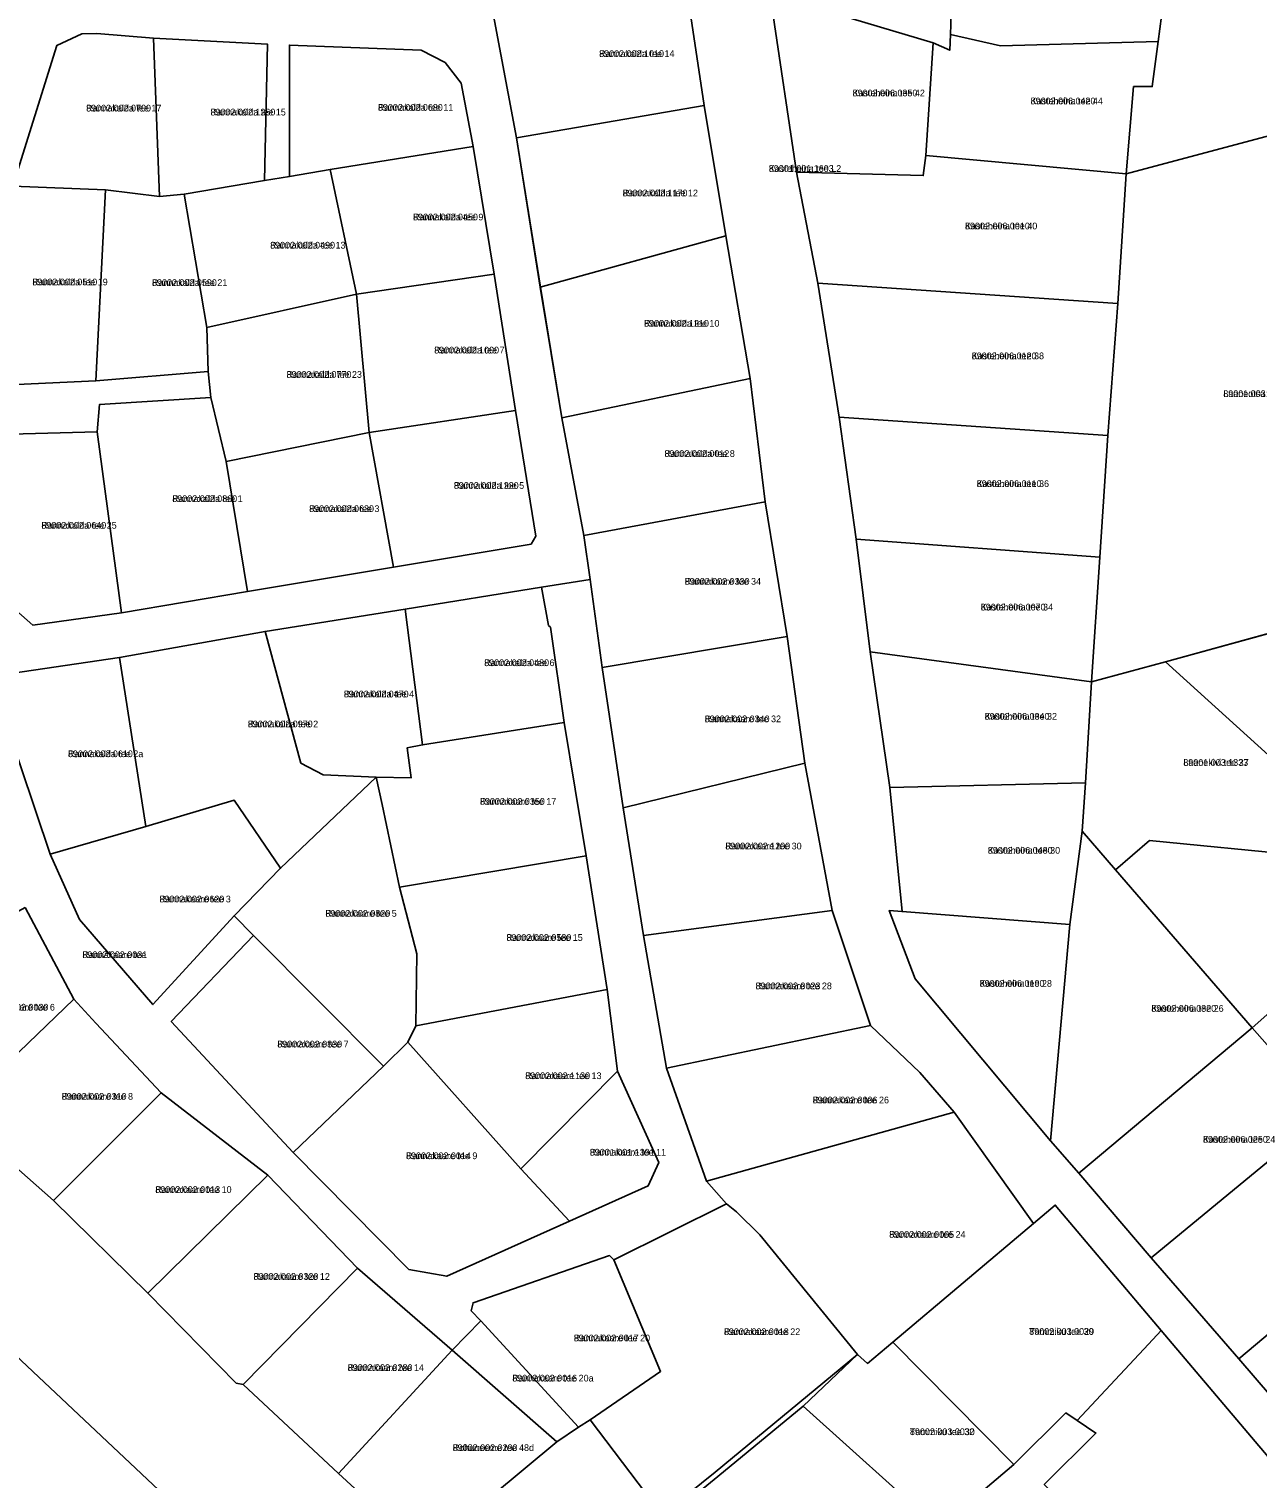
# Model space of a CAD drawing. Extents: x 526849 to 562296, y 6591741 to 6618546.
# Drawn here: x 545225 to 545499.6, y 6598740.8 to 6599065.1 of the extents above; entities that cross this region are included whole.
import ezdxf

# ---------------------------------------------------------------- set-up
doc = ezdxf.new("R2010")
doc.units = 0
for name, color, linetype in [('L_AADRESS', 7, 'Continuous'), ('PIIR', 7, 'Continuous'), ('TUNNUS', 7, 'Continuous')]:
    doc.layers.add(name, color=color, linetype=linetype)

msp = doc.modelspace()

# ---------------------------------------------------------------- linework, layer by layer
at = {"layer": 'PIIR'}
for points in [[(545337.15, 6598660.06), (545193.8, 6598795.02), (545159.99, 6598849.55), (545145.95, 6598915.41), (545142.13, 6598940.9), (545138.07, 6598969.82), (545134.04, 6598997.61), (545130.65, 6598997.32), (545130.74, 6599042.32), (545131.68, 6599078.61), (545126.56, 6599111.99), (545126.58, 6599116.43), (545126.61, 6599117.67), (545126.77, 6599126.71), (545121.6, 6599152.8), (545120.44, 6599158.71), (545111.12, 6599202.22), (545110.07, 6599207.11), (545100.98, 6599236.93), (545098.52, 6599244.83), (545092.04, 6599266.15), (545093.24, 6599266.51), (545086.79, 6599283.13)], [(545516.07, 6598729.23), (545478.17, 6598774.06), (545454.45, 6598802.11), (545449.6, 6598798.01), (545431.83, 6598822.88), (545424.17, 6598831.78), (545413.12, 6598842.25), (545404.6, 6598867.97), (545398.45, 6598900.88), (545394.48, 6598929.25), (545389.63, 6598959.34), (545386.22, 6598986.92), (545380.83, 6599018.87), (545375.99, 6599047.96), (545371.65, 6599076.87)], [(545157.46, 6599074.25), (545159.68, 6599053.12), (545159.72, 6599045.05), (545157.34, 6599044.47), (545157.94, 6599022.25), (545160.52, 6599020.27), (545162.17, 6598989.81), (545164.76, 6598944.97), (545175.52, 6598919.06), (545181.77, 6598883.94), (545194.09, 6598852.26), (545208.38, 6598822.56), (545230.43, 6598803.15), (545251.52, 6598782.42), (545271.32, 6598762.31), (545272.85, 6598762), (545294.22, 6598742.06), (545313.37, 6598724.51)], [(545391.14, 6599069.62), (545396.64, 6599033.05), (545401.34, 6599008.28), (545406.11, 6598978.31), (545409.98, 6598951.03), (545413.1, 6598925.82), (545417.46, 6598895.46), (545420.22, 6598867.74), (545417.36, 6598867.99), (545423.12, 6598852.69), (545453.4, 6598816.46), (545459.74, 6598809.2), (545475.89, 6598790.33), (545495.52, 6598767.72), (545510.14, 6598750.72)], [(545431.14, 6599066.12), (545431.04, 6599063.82), (545430.89, 6599060.32), (545427.14, 6599061.97), (545402.84, 6599069.22)], [(545211.17, 6598944.68), (545225.84, 6598931.78), (545245.65, 6598934.56), (545273.84, 6598939.31), (545306.52, 6598944.78), (545337.24, 6598949.9), (545338.33, 6598951.7), (545333.77, 6598979.74), (545328.96, 6599010.24), (545324.33, 6599038.82), (545321.62, 6599052.97), (545318.05, 6599057.59), (545312.67, 6599060.32), (545283.21, 6599061.5), (545283.22, 6599032.08), (545277.67, 6599031.23), (545278.28, 6599061.73), (545252.84, 6599063), (545240.11, 6599064.05), (545236.78, 6599063.98), (545231.21, 6599061.42), (545221.35, 6599029.96)], [(545209.39, 6598985), (545239.89, 6598986.39), (545265.08, 6598988.52), (545265.65, 6598982.7), (545240.71, 6598981.09), (545240.2, 6598974.99), (545209.84, 6598974.16)], [(545216.26, 6598920.26), (545229.73, 6598880.53), (545236.28, 6598865.97), (545252.7, 6598846.92), (545270.82, 6598866.81), (545275.17, 6598862.35), (545256.77, 6598843.16), (545284.06, 6598813.85), (545309.95, 6598787.66), (545318.41, 6598786.19), (545345.81, 6598798.5), (545363.45, 6598806.43), (545365.79, 6598811.63), (545356.59, 6598832.07), (545354.23, 6598850.3), (545349.54, 6598880.16), (545344.68, 6598910.01), (545341.56, 6598931.32), (545341.17, 6598931.72), (545339.59, 6598940.26), (545350.43, 6598942.02), (545353.17, 6598922.29), (545357.87, 6598890.89), (545362.38, 6598862.39), (545367.5, 6598832.75), (545376.46, 6598807.42), (545380.95, 6598802.4), (545355.74, 6598789.88), (545354.75, 6598790.8), (545324.28, 6598780.25), (545323.88, 6598778.48), (545326, 6598776.18), (545319.6, 6598769.69), (545298.44, 6598788.02), (545278.35, 6598808.76), (545254.57, 6598827.21), (545239.96, 6598842.81), (545234.99, 6598848.14), (545224.13, 6598868.63)], [(545193.8, 6598795.02), (545337.15, 6598660.06)], [(545428.4, 6598729.84), (545445.18, 6598744.06), (545456.81, 6598755.62), (545459.38, 6598753.94), (545463.54, 6598751.12), (545452.02, 6598739.63)]]:
    msp.add_lwpolyline(points, dxfattribs=at)
for points in [[(545478.96, 6599155.9), (545530.03, 6599169.17), (545525.39, 6599102.76), (545521.71, 6599049.48), (545521.49, 6599046.31), (545470.3, 6599032.68), (545471.97, 6599052.21), (545476.17, 6599052.21), (545477.47, 6599062.31), (545478.57, 6599070.81), (545473.18, 6599071.01), (545474.5, 6599090.77), (545476.67, 6599123.23)], [(545431.84, 6599090.32), (545474.5, 6599090.77), (545473.18, 6599071.01), (545478.57, 6599070.81), (545477.47, 6599062.31), (545442.24, 6599061.32), (545431.04, 6599063.82), (545431.14, 6599066.12)], [(545211.17, 6598944.68), (545196.43, 6598943.52), (545196.87, 6598978.62), (545205.36, 6599010.61), (545213.82, 6599039.87), (545221.9, 6599071.86), (545227.81, 6599072.78), (545232.05, 6599075.24), (545239.89, 6599071.85), (545264.51, 6599071.64), (545295.75, 6599070.15), (545320.25, 6599067.71), (545323.96, 6599072.4), (545328.64, 6599069.28), (545334.02, 6599040.77), (545339.35, 6599007.37), (545344.13, 6598978.16), (545349.04, 6598951.85), (545350.43, 6598942.02), (545339.59, 6598940.26), (545309.07, 6598935.32), (545277.76, 6598930.38), (545245.23, 6598924.54), (545216.26, 6598920.26)], [(545333.99, 6599040.78), (545328.61, 6599069.29), (545371.65, 6599076.87), (545375.99, 6599047.96)], [(545396.64, 6599033.05), (545391.14, 6599069.62), (545402.84, 6599069.22), (545427.14, 6599061.97), (545425.54, 6599036.82), (545424.94, 6599032.32)], [(545231.21, 6599061.42), (545236.78, 6599063.98), (545240.11, 6599064.05), (545252.84, 6599063), (545254.14, 6599027.61), (545242.09, 6599029.09), (545221.35, 6599029.96)], [(545254.14, 6599027.61), (545252.84, 6599063), (545278.28, 6599061.73), (545277.67, 6599031.23), (545259.71, 6599028.13)], [(545430.89, 6599060.32), (545431.04, 6599063.82), (545442.24, 6599061.32), (545477.47, 6599062.31), (545476.17, 6599052.21), (545471.97, 6599052.21), (545470.3, 6599032.68), (545425.54, 6599036.82), (545427.14, 6599061.97)], [(545283.22, 6599032.08), (545283.21, 6599061.5), (545312.67, 6599060.32), (545318.05, 6599057.59), (545321.62, 6599052.97), (545324.33, 6599038.82), (545292.34, 6599033.63)], [(545339.31, 6599007.38), (545333.99, 6599040.78), (545375.99, 6599047.96), (545380.83, 6599018.87)], [(545521.49, 6599046.31), (545521.27, 6599043.15), (545516.81, 6598978.5), (545513.68, 6598933.1), (545479.11, 6598923.58), (545462.59, 6598919.09), (545464.44, 6598947.01), (545466.24, 6598974.19), (545468.44, 6599003.73), (545470.3, 6599032.68)], [(545292.34, 6599033.63), (545324.33, 6599038.82), (545328.96, 6599010.24), (545298.18, 6599005.77)], [(545401.34, 6599008.28), (545396.64, 6599033.05), (545424.94, 6599032.32), (545425.54, 6599036.82), (545470.3, 6599032.68), (545468.44, 6599003.73)], [(545259.71, 6599028.13), (545277.67, 6599031.23), (545283.22, 6599032.08), (545292.34, 6599033.63), (545298.18, 6599005.77), (545264.78, 6598998.35)], [(545221.35, 6599029.96), (545242.09, 6599029.09), (545239.89, 6598986.39), (545209.39, 6598985)], [(545254.14, 6599027.61), (545259.71, 6599028.13), (545264.78, 6598998.35), (545265.08, 6598988.52), (545239.89, 6598986.39), (545242.09, 6599029.09)], [(545344.13, 6598978.16), (545339.31, 6599007.38), (545380.83, 6599018.87), (545386.22, 6598986.92)], [(545298.18, 6599005.77), (545328.96, 6599010.24), (545333.77, 6598979.74), (545301.08, 6598974.82)], [(545406.11, 6598978.31), (545401.34, 6599008.28), (545468.44, 6599003.73), (545466.24, 6598974.19)], [(545265.65, 6598982.7), (545265.08, 6598988.52), (545264.78, 6598998.35), (545298.18, 6599005.77), (545301.08, 6598974.82), (545269.09, 6598968.39)], [(545386.22, 6598986.92), (545389.63, 6598959.34), (545349.04, 6598951.85), (545344.13, 6598978.16)], [(545240.2, 6598974.99), (545240.71, 6598981.09), (545265.65, 6598982.7), (545269.09, 6598968.39), (545273.84, 6598939.31), (545245.65, 6598934.56)], [(545301.08, 6598974.82), (545333.77, 6598979.74), (545338.33, 6598951.7), (545337.24, 6598949.9), (545306.52, 6598944.78)], [(545409.98, 6598951.03), (545406.11, 6598978.31), (545466.24, 6598974.19), (545464.44, 6598947.01)], [(545245.65, 6598934.56), (545225.84, 6598931.78), (545211.17, 6598944.68), (545209.84, 6598974.16), (545240.2, 6598974.99)], [(545301.08, 6598974.82), (545306.52, 6598944.78), (545273.84, 6598939.31), (545269.09, 6598968.39)], [(545353.17, 6598922.29), (545350.43, 6598942.02), (545349.04, 6598951.85), (545389.63, 6598959.34), (545394.48, 6598929.25)], [(545413.1, 6598925.82), (545409.98, 6598951.03), (545464.44, 6598947.01), (545462.59, 6598919.09)], [(545339.59, 6598940.26), (545341.17, 6598931.72), (545341.56, 6598931.32), (545344.68, 6598910.01), (545312.98, 6598904.98), (545309.07, 6598935.32)], [(545285.74, 6598900.95), (545277.76, 6598930.38), (545309.07, 6598935.32), (545312.98, 6598904.98), (545309.56, 6598904.38), (545310.45, 6598897.66), (545302.6, 6598897.76), (545290.78, 6598898.28)], [(545479.11, 6598923.58), (545523.1, 6598935.65), (545538.41, 6598906.08), (545518.03, 6598888.29)], [(545245.23, 6598924.54), (545277.76, 6598930.38), (545285.74, 6598900.95), (545290.78, 6598898.28), (545302.6, 6598897.76), (545281.22, 6598877.43), (545270.87, 6598892.64), (545251.14, 6598886.75)], [(545357.87, 6598890.89), (545353.17, 6598922.29), (545394.48, 6598929.25), (545398.45, 6598900.88)], [(545216.26, 6598920.26), (545245.23, 6598924.54), (545251.14, 6598886.75), (545229.73, 6598880.53)], [(545417.46, 6598895.46), (545413.1, 6598925.82), (545462.59, 6598919.09), (545461.21, 6598896.54)], [(545462.59, 6598919.09), (545479.11, 6598923.58), (545518.03, 6598888.29), (545508.97, 6598880.37), (545475.53, 6598883.61), (545467.96, 6598877.07), (545460.48, 6598885.72), (545461.21, 6598896.54)], [(545303.95, 6598891.66), (545302.6, 6598897.76), (545310.45, 6598897.66), (545309.56, 6598904.38), (545312.98, 6598904.98), (545344.68, 6598910.01), (545349.54, 6598880.16), (545307.85, 6598873.2)], [(545362.38, 6598862.39), (545357.87, 6598890.89), (545398.45, 6598900.88), (545404.6, 6598867.97)], [(545270.82, 6598866.81), (545281.22, 6598877.43), (545302.6, 6598897.76), (545303.95, 6598891.66), (545307.85, 6598873.2), (545311.7, 6598858.27), (545311.46, 6598842.2), (545309.67, 6598838.55), (545304.22, 6598833.14), (545275.17, 6598862.35)], [(545417.46, 6598895.46), (545461.21, 6598896.54), (545460.48, 6598885.72), (545457.74, 6598864.81), (545420.22, 6598867.74)], [(545236.28, 6598865.97), (545229.73, 6598880.53), (545251.14, 6598886.75), (545270.87, 6598892.64), (545281.22, 6598877.43), (545270.82, 6598866.81), (545252.7, 6598846.92)], [(545457.74, 6598864.81), (545460.48, 6598885.72), (545467.96, 6598877.07), (545498.5, 6598841.74), (545459.74, 6598809.2), (545453.4, 6598816.46)], [(545467.96, 6598877.07), (545475.53, 6598883.61), (545508.97, 6598880.37), (545523.43, 6598863.82), (545498.5, 6598841.74)], [(545349.54, 6598880.16), (545354.23, 6598850.3), (545311.46, 6598842.2), (545311.7, 6598858.27), (545307.85, 6598873.2)], [(545224.13, 6598868.63), (545234.99, 6598848.14), (545208.38, 6598822.56), (545194.09, 6598852.26)], [(545367.5, 6598832.75), (545362.38, 6598862.39), (545404.6, 6598867.97), (545413.12, 6598842.25)], [(545423.12, 6598852.69), (545417.36, 6598867.99), (545420.22, 6598867.74), (545457.74, 6598864.81), (545453.4, 6598816.46)], [(545275.17, 6598862.35), (545304.22, 6598833.14), (545284.06, 6598813.85), (545256.77, 6598843.16)], [(545498.5, 6598841.74), (545523.43, 6598863.82), (545548.57, 6598835.04), (545523.76, 6598813.08), (545515.25, 6598822.72)], [(545309.67, 6598838.55), (545311.46, 6598842.2), (545354.23, 6598850.3), (545356.59, 6598832.07), (545334.96, 6598810.23)], [(545208.38, 6598822.56), (545234.99, 6598848.14), (545239.96, 6598842.81), (545254.57, 6598827.21), (545230.43, 6598803.15)], [(545413.12, 6598842.25), (545424.17, 6598831.78), (545431.83, 6598822.88), (545376.46, 6598807.42), (545367.5, 6598832.75)], [(545459.74, 6598809.2), (545498.5, 6598841.74), (545515.25, 6598822.72), (545475.89, 6598790.33)], [(545309.67, 6598838.55), (545334.96, 6598810.23), (545345.81, 6598798.5), (545318.41, 6598786.19), (545309.95, 6598787.66), (545284.06, 6598813.85), (545304.22, 6598833.14)], [(545363.45, 6598806.43), (545345.81, 6598798.5), (545334.96, 6598810.23), (545356.59, 6598832.07), (545365.79, 6598811.63)], [(545230.43, 6598803.15), (545254.57, 6598827.21), (545278.35, 6598808.76), (545251.52, 6598782.42)], [(545449.6, 6598798.01), (545418.14, 6598771.48), (545412.45, 6598766.68), (545410.28, 6598768.68), (545388.38, 6598795.44), (545383.22, 6598800.62), (545380.95, 6598802.4), (545376.46, 6598807.42), (545431.83, 6598822.88)], [(545475.89, 6598790.33), (545515.25, 6598822.72), (545523.76, 6598813.08), (545534.74, 6598800.68), (545495.52, 6598767.72)], [(545271.32, 6598762.31), (545251.52, 6598782.42), (545278.35, 6598808.76), (545298.44, 6598788.02), (545272.85, 6598762)], [(545355.74, 6598789.88), (545380.95, 6598802.4), (545383.22, 6598800.62), (545388.38, 6598795.44), (545410.28, 6598768.68), (545378.44, 6598742.34), (545366.54, 6598732.84), (545350.48, 6598754.05), (545366.22, 6598764.92)], [(545418.14, 6598771.48), (545449.6, 6598798.01), (545454.45, 6598802.11), (545478.17, 6598774.06), (545475.3, 6598770.99), (545459.38, 6598753.94), (545456.81, 6598755.62), (545445.18, 6598744.06)], [(545510.14, 6598750.72), (545495.52, 6598767.72), (545534.74, 6598800.68), (545560.87, 6598783.96), (545533.56, 6598768.17)], [(545324.28, 6598780.25), (545354.75, 6598790.8), (545355.74, 6598789.88), (545366.22, 6598764.92), (545350.48, 6598754.05), (545347.88, 6598752.46), (545326, 6598776.18), (545323.88, 6598778.48)], [(545294.22, 6598742.06), (545272.85, 6598762), (545298.44, 6598788.02), (545319.6, 6598769.69)], [(545326, 6598776.18), (545347.88, 6598752.46), (545343.02, 6598749.12), (545319.6, 6598769.69)], [(545463.54, 6598751.12), (545459.38, 6598753.94), (545475.3, 6598770.99), (545478.17, 6598774.06), (545516.07, 6598729.23), (545516.96, 6598728.17), (545514.1, 6598725.82), (545487.44, 6598704.22), (545486.73, 6598704.93), (545452.02, 6598739.63)], [(545428.4, 6598729.84), (545398.06, 6598757.14), (545410.28, 6598768.68), (545412.45, 6598766.68), (545418.14, 6598771.48), (545445.18, 6598744.06)], [(545313.37, 6598724.51), (545294.22, 6598742.06), (545319.6, 6598769.69), (545343.02, 6598749.12)], [(545387.69, 6598726.2), (545374.88, 6598738.07), (545379.03, 6598741.38), (545398.06, 6598757.14), (545428.4, 6598729.84), (545410.05, 6598708.56), (545390.3, 6598728.77)], [(545333.51, 6598706.18), (545313.37, 6598724.51), (545343.02, 6598749.12), (545347.88, 6598752.46), (545350.48, 6598754.05), (545366.54, 6598732.84)]]:
    msp.add_lwpolyline(points, close=True, dxfattribs=at)

# ---------------------------------------------------------------- texts
at = {"layer": 'L_AADRESS'}
for s, p in [('Rannakalda tee 14', (545352.47, 6599058.83)), ('Kasteheina tee 42', (545409.14, 6599050.03)), ('Kasteheina tee 44', (545448.95, 6599048.25)), ('Rannakalda tee 17', (545237.75, 6599046.64)), ('Rannakalda tee 15', (545265.56, 6599045.75)), ('Rannakalda tee 11', (545303.01, 6599046.79)), ('Kasteheina tee L2', (545390.42, 6599033.14)), ('Rannakalda tee 12', (545357.72, 6599027.67)), ('Rannakalda tee 9', (545310.86, 6599022.29)), ('Kasteheina tee 40', (545434.28, 6599020.28)), ('Rannakalda tee 13', (545278.91, 6599015.99)), ('Rannakalda tee 19', (545225.74, 6599007.76)), ('Rannakalda tee 21', (545252.48, 6599007.63)), ('Rannakalda tee 10', (545362.52, 6598998.52)), ('Rannakalda tee 7', (545315.59, 6598992.53)), ('Kasteheina tee 38', (545435.78, 6598991.24)), ('Rannakalda tee 23', (545282.58, 6598987.08)), ('Laaneotsa tee 19', (545492.04, 6598982.8)), ('Rannakalda tee 8', (545367.08, 6598969.39)), ('Rannakalda tee 5', (545319.98, 6598962.26)), ('Kasteheina tee 36', (545436.9, 6598962.66)), ('Rannakalda tee 1', (545257.02, 6598959.31)), ('Rannakalda tee 3', (545287.62, 6598957.07)), ('Rannakalda tee 25', (545227.75, 6598953.35)), ('Rannakaare tee 34', (545371.61, 6598940.82)), ('Kasteheina tee 34', (545437.8, 6598935.06)), ('Rannakalda tee 6', (545326.77, 6598922.62)), ('Rannakalda tee 4', (545295.37, 6598915.62)), ('Rannakalda tee 2', (545273.91, 6598908.93)), ('Rannakaare tee 32', (545376.08, 6598910.07)), ('Kasteheina tee 32', (545438.68, 6598910.64)), ('Rannakalda tee 2a', (545233.7, 6598902.26)), ('Laanekivi tee 27', (545483.1, 6598900.32)), ('Rannakaare tee 17', (545325.82, 6598891.61)), ('Rannakaare tee 30', (545380.69, 6598881.63)), ('Kasteheina tee 30', (545439.38, 6598880.67)), ('Rannakaare tee 3', (545254.15, 6598869.78)), ('Rannakaare tee 5', (545291.26, 6598866.57)), ('Rannakaare tee 15', (545331.74, 6598861.18)), ('Rannakaare tee', (545236.92, 6598857.33)), ('Rannakaare tee 28', (545387.45, 6598850.36)), ('Kasteheina tee 28', (545437.55, 6598850.91)), ('Rannakaare tee 6', (545214.82, 6598845.59)), ('Kasteheina tee 26', (545475.95, 6598845.32)), ('Rannakaare tee 7', (545280.5, 6598837.34)), ('Rannakaare tee 13', (545335.94, 6598830.27)), ('Rannakaare tee 8', (545232.29, 6598825.65)), ('Rannakaare tee 26', (545400.22, 6598824.84)), ('Kasteheina tee 24', (545487.5, 6598816.03)), ('Rannakaare tee 9', (545309.29, 6598812.37)), ('Rannakaare tee 11', (545350.38, 6598813.17)), ('Rannakaare tee 10', (545253.22, 6598804.82)), ('Rannakaare tee 24', (545417.34, 6598794.78)), ('Rannakaare tee 12', (545275.19, 6598785.38)), ('Rannakaare tee 22', (545380.38, 6598773.03)), ('Tammiku tee 30', (545448.65, 6598773.08)), ('Rannakaare tee 20', (545346.8, 6598771.63)), ('Rannakaare tee 14', (545296.23, 6598765.01)), ('Rannakaare tee 20a', (545333.05, 6598762.65)), ('Tammiku tee 32', (545421.97, 6598750.66)), ('Rohuneeme tee 48d', (545319.72, 6598747.1))]:
    msp.add_text(s, height=1.5, dxfattribs=at).set_placement(p)
at = {"layer": 'TUNNUS'}
for s, p in [('89002:002:1010', (545352.47, 6599058.83)), ('89002:006:0350', (545409.14, 6599050.03)), ('89002:006:0420', (545448.95, 6599048.25)), ('89002:002:0700', (545237.75, 6599046.64)), ('89002:002:1260', (545265.56, 6599045.75)), ('89002:002:0680', (545303.01, 6599046.79)), ('89001:001:1603', (545390.42, 6599033.14)), ('89002:002:1170', (545357.72, 6599027.67)), ('89002:002:0450', (545310.86, 6599022.29)), ('89002:006:0010', (545434.28, 6599020.28)), ('89002:002:0490', (545278.91, 6599015.99)), ('89002:002:0510', (545225.74, 6599007.76)), ('89002:002:0590', (545252.48, 6599007.63)), ('89002:002:1210', (545362.52, 6598998.52)), ('89002:002:1000', (545315.59, 6598992.53)), ('89002:006:0120', (545435.78, 6598991.24)), ('89002:002:0770', (545282.58, 6598987.08)), ('89001:003:1999', (545492.04, 6598982.8)), ('89002:002:0012', (545367.08, 6598969.39)), ('89002:002:1220', (545319.98, 6598962.26)), ('89002:006:0110', (545436.9, 6598962.66)), ('89002:002:0860', (545257.02, 6598959.31)), ('89002:002:0630', (545287.62, 6598957.07)), ('89002:002:0640', (545227.75, 6598953.35)), ('89002:002:0330', (545371.61, 6598940.82)), ('89002:006:0070', (545437.8, 6598935.06)), ('89002:002:0480', (545326.77, 6598922.62)), ('89002:002:0470', (545295.37, 6598915.62)), ('89002:002:0970', (545273.91, 6598908.93)), ('89002:002:0340', (545376.08, 6598910.07)), ('89002:006:0340', (545438.68, 6598910.64)), ('89002:002:0610', (545233.7, 6598902.26)), ('89001:003:1333', (545483.1, 6598900.32)), ('89002:002:0350', (545325.82, 6598891.61)), ('89002:002:1200', (545380.69, 6598881.63)), ('89002:006:0480', (545439.38, 6598880.67)), ('89002:002:0620', (545254.15, 6598869.78)), ('89002:002:0820', (545291.26, 6598866.57)), ('89002:002:0580', (545331.74, 6598861.18)), ('89002:002:0031', (545236.92, 6598857.33)), ('89002:002:0023', (545387.45, 6598850.36)), ('89002:006:0100', (545437.55, 6598850.91)), ('89002:002:0030', (545214.82, 6598845.59)), ('89002:006:0320', (545475.95, 6598845.32)), ('89002:002:0830', (545280.5, 6598837.34)), ('89002:002:1130', (545335.94, 6598830.27)), ('89002:002:0310', (545232.29, 6598825.65)), ('89002:002:0006', (545400.22, 6598824.84)), ('89002:006:0250', (545487.5, 6598816.03)), ('89002:002:0014', (545309.29, 6598812.37)), ('89001:001:1391', (545350.38, 6598813.17)), ('89002:002:0013', (545253.22, 6598804.82)), ('89002:002:0005', (545417.34, 6598794.78)), ('89002:002:0320', (545275.19, 6598785.38)), ('89002:002:0018', (545380.38, 6598773.03)), ('89002:003:0029', (545448.65, 6598773.08)), ('89002:002:0017', (545346.8, 6598771.63)), ('89002:002:0280', (545296.23, 6598765.01)), ('89002:002:0016', (545333.05, 6598762.65)), ('89002:003:0030', (545421.97, 6598750.66)), ('89002:002:0290', (545319.72, 6598747.1))]:
    msp.add_text(s, height=1.5, dxfattribs=at).set_placement(p)

doc.saveas('drawing.dxf')
